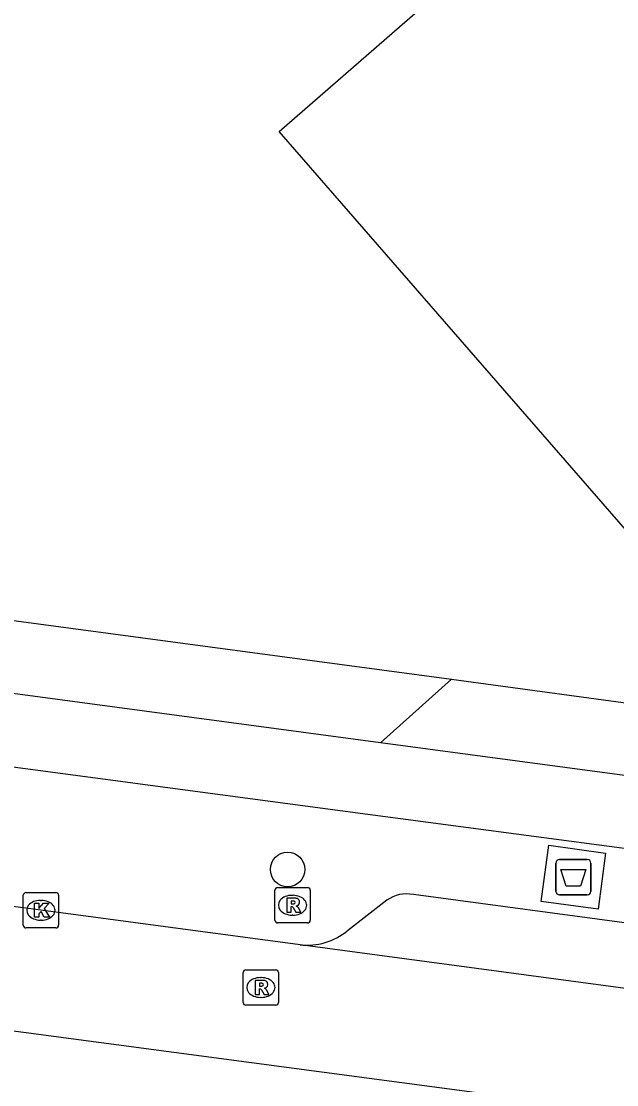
# Model space of a CAD drawing. Extents: x 155888 to 156864, y 383882 to 384671.
# Drawn here: x 156195.7 to 156212.56, y 383977.13 to 384007.22 of the extents above; entities that cross this region are included whole.
import ezdxf

# ---------------------------------------------------------------- set-up
doc = ezdxf.new("R2010")
doc.units = 0
for name, color, linetype in [('IMGEO_Afval_apart_plaats', 7, 'Continuous'), ('IMGEO_Boom', 7, 'Continuous'), ('IMGEO_Groenvoorziening', 7, 'Continuous'), ('IMGEO_Kolk', 7, 'Continuous'), ('IMGEO_Pand', 7, 'Continuous'), ('IMGEO_Rijbaan_lokaal_gesloten', 7, 'Continuous'), ('IMGEO_Rioolput', 7, 'Continuous'), ('IMGEO_Voetpad_gesloten', 7, 'Continuous'), ('IMGEO_Voetpad_open', 7, 'Continuous')]:
    doc.layers.add(name, color=color, linetype=linetype)

msp = doc.modelspace()

# ---------------------------------------------------------------- linework, layer by layer
at = {"layer": 'IMGEO_Afval_apart_plaats'}
for p, q in [((156210.834, 383982.598), (156210.834, 383983.398)), ((156210.834, 383983.398), (156210.834, 383982.598)), ((156210.934, 383983.498), (156211.724, 383983.498)), ((156211.724, 383983.498), (156210.934, 383983.498)), ((156211.824, 383983.398), (156211.824, 383982.598)), ((156211.824, 383982.598), (156211.824, 383983.398)), ((156211.724, 383982.498), (156210.934, 383982.498)), ((156210.934, 383982.498), (156211.724, 383982.498))]:
    msp.add_line(p, q, dxfattribs=at)
msp.add_lwpolyline([(156210.977, 383983.212), (156211.681, 383983.212), (156211.532, 383982.742), (156211.126, 383982.742), (156210.977, 383983.212)], dxfattribs=at)
for centre, start, end in [((156210.934, 383983.398), 90, 180), ((156210.934, 383983.398), 90, 180), ((156211.724, 383983.398), 0, 90), ((156211.724, 383983.398), 360, 90), ((156210.934, 383982.598), 180, 270), ((156210.934, 383982.598), 180, 270), ((156211.724, 383982.598), 270, 0), ((156211.724, 383982.598), 270, 0)]:
    msp.add_arc(centre, 0.1, start, end, dxfattribs=at)
at = {"layer": 'IMGEO_Boom'}
msp.add_circle((156203.241, 383983.218), 0.489, dxfattribs=at)
at = {"layer": 'IMGEO_Groenvoorziening'}
msp.add_lwpolyline([(156169.903, 383993.69), (156207.88, 383988.6)], dxfattribs=at)
at = {"layer": 'IMGEO_Kolk'}
for p, q in [((156195.755, 383981.638), (156195.755, 383982.49)), ((156195.83, 383982.564), (156196.682, 383982.564)), ((156196.756, 383982.49), (156196.756, 383981.638)), ((156196.243, 383982.344), (156196.268, 383982.344)), ((156196.682, 383981.564), (156195.83, 383981.564)), ((156196.266, 383981.784), (156196.241, 383981.784))]:
    msp.add_line(p, q, dxfattribs=at)
for points in [[(156195.755, 383981.638), (156195.755, 383982.49)], [(156195.83, 383982.564), (156196.682, 383982.564)], [(156196.756, 383982.49), (156196.756, 383981.638)], [(156196.076, 383982.264), (156196.199, 383982.264), (156196.199, 383982.113), (156196.329, 383982.264), (156196.493, 383982.264), (156196.347, 383982.113), (156196.5, 383981.864), (156196.348, 383981.864), (156196.263, 383982.028), (156196.199, 383981.961), (156196.199, 383981.864), (156196.076, 383981.864), (156196.076, 383982.264)], [(156196.682, 383981.564), (156195.83, 383981.564)]]:
    msp.add_lwpolyline(points, dxfattribs=at)
for centre, start, end in [((156195.832, 383982.488), 91.552, 178.448), ((156195.832, 383982.488), 91.552, 178.448), ((156196.68, 383982.488), 1.552, 88.448), ((156196.68, 383982.488), 1.552, 88.448), ((156195.832, 383981.64), 181.552, 268.448), ((156195.832, 383981.64), 181.552, 268.448), ((156196.68, 383981.64), 271.552, 358.448), ((156196.68, 383981.64), 271.552, 358.448)]:
    msp.add_arc(centre, 0.0765, start, end, dxfattribs=at)
for centre, major_axis, ratio, start_param, end_param in [((156196.242, 383982.064), (-0.387, 0.002), 0.722429, 4.712389, 7.853982), ((156196.267, 383982.064), (-0.39, 0.002), 0.717154, 1.570796, 4.712389)]:
    msp.add_ellipse(centre, major_axis=major_axis, ratio=ratio, start_param=start_param, end_param=end_param, dxfattribs=at)
at = {"layer": 'IMGEO_Pand'}
msp.add_lwpolyline([(156213.053, 383992.559), (156212.81, 383992.838), (156203.252, 384003.806), (156202.997, 384004.098), (156219.537, 384018.482), (156219.631, 384018.564), (156223.306, 384014.603), (156224.367, 384015.52), (156227.328, 384012.107), (156226.378, 384011.29), (156229.788, 384007.614), (156229.436, 384007.319), (156229.699, 384007.017), (156221.836, 384000.188), (156213.053, 383992.559)], dxfattribs=at)
at = {"layer": 'IMGEO_Rijbaan_lokaal_gesloten'}
for points in [[(156203.592, 383981.082), (156196.256, 383982.063), (156175.565, 383984.795), (156173.031, 383985.113), (156172.726, 383985.155)], [(156214.982, 383976.045), (156172.275, 383981.728)], [(156227.594, 383977.866), (156222.932, 383978.491), (156203.592, 383981.082)]]:
    msp.add_lwpolyline(points, dxfattribs=at)
at = {"layer": 'IMGEO_Rioolput'}
for p, q in [((156202.88, 383981.78), (156202.88, 383982.632)), ((156202.955, 383982.706), (156203.807, 383982.706)), ((156203.368, 383982.486), (156203.393, 383982.486)), ((156203.881, 383982.632), (156203.881, 383981.78)), ((156203.391, 383981.926), (156203.366, 383981.926)), ((156203.807, 383981.706), (156202.955, 383981.706)), ((156202.057, 383980.378), (156202.909, 383980.378)), ((156201.982, 383979.452), (156201.982, 383980.304)), ((156202.47, 383980.158), (156202.495, 383980.158)), ((156202.983, 383980.304), (156202.983, 383979.452)), ((156202.493, 383979.598), (156202.468, 383979.598)), ((156202.909, 383979.378), (156202.057, 383979.378))]:
    msp.add_line(p, q, dxfattribs=at)
for points in [[(156202.88, 383981.78), (156202.88, 383982.632)], [(156202.955, 383982.706), (156203.807, 383982.706)], [(156203.881, 383982.632), (156203.881, 383981.78)], [(156203.469, 383982.404), (156203.217, 383982.406), (156203.217, 383982.006)], [(156203.217, 383982.006), (156203.341, 383982.006), (156203.341, 383982.168), (156203.352, 383982.168)], [(156203.395, 383982.325), (156203.341, 383982.325), (156203.341, 383982.244)], [(156203.341, 383982.244), (156203.393, 383982.244)], [(156203.399, 383982.139), (156203.47, 383982.006), (156203.61, 383982.006), (156203.545, 383982.132)], [(156203.807, 383981.706), (156202.955, 383981.706)], [(156202.057, 383980.378), (156202.909, 383980.378)], [(156201.982, 383979.452), (156201.982, 383980.304)], [(156202.571, 383980.076), (156202.319, 383980.078), (156202.319, 383979.678)], [(156202.983, 383980.304), (156202.983, 383979.452)], [(156202.319, 383979.678), (156202.443, 383979.678), (156202.443, 383979.84), (156202.454, 383979.84)], [(156202.497, 383979.997), (156202.443, 383979.997), (156202.443, 383979.916)], [(156202.443, 383979.916), (156202.495, 383979.916)], [(156202.501, 383979.811), (156202.572, 383979.678), (156202.712, 383979.678), (156202.647, 383979.804)], [(156202.909, 383979.378), (156202.057, 383979.378)]]:
    msp.add_lwpolyline(points, dxfattribs=at)
for centre, radius, start, end in [((156202.957, 383982.63), 0.0765, 91.552, 178.448), ((156202.957, 383982.63), 0.0765, 91.552, 178.448), ((156203.805, 383982.63), 0.0765, 1.552, 88.448), ((156203.805, 383982.63), 0.0765, 1.552, 88.448), ((156203.351, 383982.115), 0.0533, 26.0293, 88.6989), ((156203.377, 383982.433), 0.19, 274.7715, 282.9687), ((156203.401, 383982.229), 0.0964, 77.0061, 93.1865), ((156203.415, 383982.286), 0.0378, 276.6634, 79.6772), ((156203.468, 383982.294), 0.109, 350.3612, 89.416), ((156203.466, 383982.294), 0.112, 277.5842, 350.9817), ((156203.45, 383982.079), 0.108, 29.5134, 73.7905), ((156202.957, 383981.782), 0.0765, 181.552, 268.448), ((156202.957, 383981.782), 0.0765, 181.552, 268.448), ((156203.805, 383981.782), 0.0765, 271.552, 358.448), ((156203.805, 383981.782), 0.0765, 271.552, 358.448), ((156202.059, 383980.302), 0.0765, 91.552, 178.448), ((156202.059, 383980.302), 0.0765, 91.552, 178.448), ((156202.907, 383980.302), 0.0765, 1.552, 88.448), ((156202.907, 383980.302), 0.0765, 1.552, 88.448), ((156202.57, 383979.966), 0.109, 350.3612, 89.416), ((156202.453, 383979.787), 0.0533, 26.0293, 88.6989), ((156202.479, 383980.105), 0.19, 274.7715, 282.9687), ((156202.503, 383979.901), 0.0964, 77.0061, 93.1865), ((156202.517, 383979.958), 0.0378, 276.6634, 79.6772), ((156202.568, 383979.966), 0.112, 277.5842, 350.9817), ((156202.552, 383979.751), 0.108, 29.5134, 73.7905), ((156202.059, 383979.454), 0.0765, 181.552, 268.448), ((156202.059, 383979.454), 0.0765, 181.552, 268.448), ((156202.907, 383979.454), 0.0765, 271.552, 358.448), ((156202.907, 383979.454), 0.0765, 271.552, 358.448)]:
    msp.add_arc(centre, radius, start, end, dxfattribs=at)
for centre, major_axis, ratio, start_param, end_param in [((156203.367, 383982.206), (-0.387, 0.002), 0.722429, 4.712389, 7.853982), ((156203.392, 383982.206), (-0.39, 0.002), 0.717154, 1.570796, 4.712389), ((156202.469, 383979.878), (-0.387, 0.002), 0.722429, 4.712389, 7.853982), ((156202.494, 383979.878), (-0.39, 0.002), 0.717154, 1.570796, 4.712389)]:
    msp.add_ellipse(centre, major_axis=major_axis, ratio=ratio, start_param=start_param, end_param=end_param, dxfattribs=at)
at = {"layer": 'IMGEO_Voetpad_gesloten'}
msp.add_lwpolyline([(156210.419, 383982.308), (156210.634, 383983.907), (156212.239, 383983.68), (156212.027, 383982.095), (156210.419, 383982.308)], dxfattribs=at)
at = {"layer": 'IMGEO_Voetpad_open'}
for points in [[(156205.866, 383986.804), (156166.404, 383992.095)], [(156169.217, 383989.622), (156204.869, 383984.866), (156216.122, 383983.374)], [(156207.88, 383988.6), (156205.866, 383986.804)], [(156207.88, 383988.6), (156234.749, 383984.953)], [(156234.496, 383982.971), (156205.866, 383986.804)], [(156213.272, 383981.646), (156206.8, 383982.506)], [(156206.046, 383982.345), (156204.931, 383981.48)]]:
    msp.add_lwpolyline(points, dxfattribs=at)
for centre, radius, start, end in [((156206.605, 383981.571), 0.955, 78.2362, 125.8703), ((156203.78, 383982.9), 1.827, 264.0836, 309.0241)]:
    msp.add_arc(centre, radius, start, end, dxfattribs=at)

doc.saveas('drawing.dxf')
